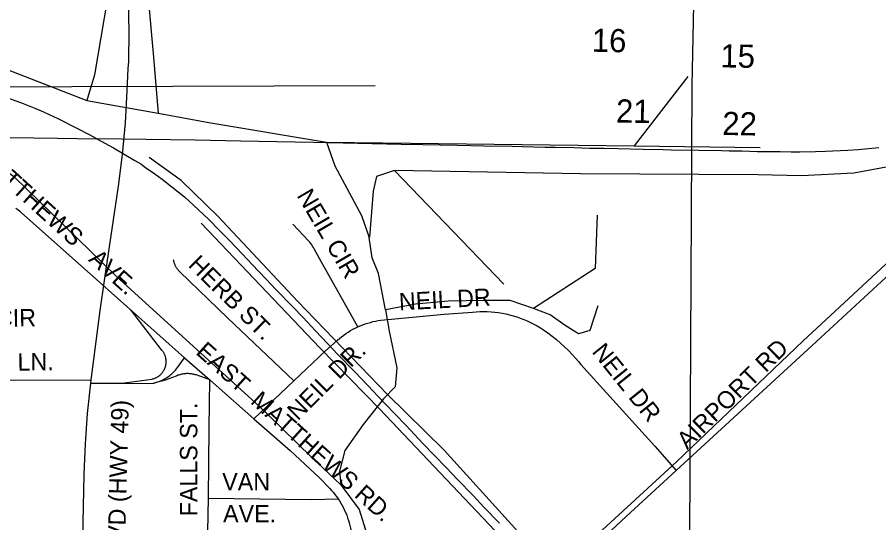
# Model space of a CAD drawing. Extents: x 1670563 to 1761545, y 515755 to 578944.
# Drawn here: x 1706695 to 1710407, y 547547 to 549724 of the extents above; entities that cross this region are included whole.
import ezdxf

# ---------------------------------------------------------------- set-up
doc = ezdxf.new("R2010")
doc.units = 0
for name, color, linetype in [('5_sectionlines', 7, 'Continuous'), ('62_text', 7, 'Continuous'), ('RR Tracks', 7, 'Continuous'), ('SHP_LINE', 7, 'Continuous'), ('STREETCL', 7, 'Continuous'), ('STRNAMES', 7, 'Continuous')]:
    doc.layers.add(name, color=color, linetype=linetype)

# ---------------------------------------------------------------- blocks, each defined once
blk = doc.blocks.new('RR TRACKS02')
at = {"layer": 'RR Tracks'}
for p, q in [((1706721.6, 549351.2), (1706662.5, 549372.8)), ((1706773, 549331.4), (1706721.6, 549351.2)), ((1706809.9, 549315.3), (1706773, 549331.4)), ((1706833.9, 549304.6), (1706809.9, 549315.3)), ((1706872, 549286.8), (1706833.9, 549304.6)), ((1706949.9, 549247.1), (1706872, 549286.8)), ((1707009.6, 549216.5), (1706949.9, 549247.1)), ((1706664.9, 549206.8), (1706868.9, 549203.3)), ((1706868.9, 549203.3), (1707037.4, 549200.1)), ((1707037.4, 549200.1), (1707009.6, 549216.5)), ((1707250.9, 549197.3), (1707037.4, 549200.1)), ((1707037.4, 549200.1), (1707109.6, 549161.7)), ((1707462.4, 549194.4), (1707250.9, 549197.3)), ((1707658.1, 549190), (1707462.4, 549194.4)), ((1707813.1, 549187.1), (1707658.1, 549190)), ((1707972.1, 549184.6), (1707813.1, 549187.1)), ((1708162.5, 549180.2), (1707972.1, 549184.6)), ((1707109.6, 549161.7), (1707201.1, 549107.4)), ((1708349.8, 549176.1), (1708162.5, 549180.2)), ((1708442.5, 549174.5), (1708349.8, 549176.1)), ((1708592.4, 549171.6), (1708442.5, 549174.5)), ((1708706.1, 549169.2), (1708592.4, 549171.6)), ((1708827, 549167), (1708706.1, 549169.2)), ((1708872.7, 549166.3), (1708827, 549167)), ((1708968.5, 549163.8), (1708872.7, 549166.3)), ((1709013.2, 549163.2), (1708968.5, 549163.8)), ((1709095.2, 549161.9), (1709013.2, 549163.2)), ((1709160.4, 549159.4), (1709095.2, 549161.9)), ((1709224.4, 549158.5), (1709160.4, 549159.4)), ((1709282.9, 549156.9), (1709224.4, 549158.5)), ((1709392, 549155), (1709282.9, 549156.9)), ((1709478, 549153.4), (1709392, 549155)), ((1709512.1, 549152.1), (1709478, 549153.4)), ((1709632.4, 549150.9), (1709512.1, 549152.1)), ((1709729.8, 549148.7), (1709632.4, 549150.9)), ((1709762.8, 549148), (1709729.8, 549148.7)), ((1709818, 549147), (1709762.8, 549148)), ((1709883.2, 549145.1), (1709818, 549147)), ((1709934.5, 549144.5), (1709883.2, 549145.1)), ((1709982.7, 549144.5), (1709934.5, 549144.5)), ((1710029.3, 549143.3), (1709982.7, 549144.5)), ((1710066.8, 549143.6), (1710029.3, 549143.3)), ((1710134.6, 549144.2), (1710066.8, 549143.6)), ((1710177.7, 549145.5), (1710134.6, 549144.2)), ((1710240.8, 549148.3), (1710177.7, 549145.5)), ((1710273.9, 549149.9), (1710240.8, 549148.3)), ((1710318.9, 549152.8), (1710273.9, 549149.9)), ((1710363.3, 549157.2), (1710318.9, 549152.8)), ((1710407.4, 549162.2), (1710363.3, 549157.2)), ((1707201.1, 549107.4), (1707227.1, 549092.7)), ((1707227.1, 549092.7), (1707247.6, 549077.6)), ((1707247.6, 549077.6), (1707287.4, 549049.2)), ((1707287.4, 549049.2), (1707319.5, 549027.5)), ((1707319.5, 549027.5), (1707361.2, 548994.2)), ((1707361.2, 548994.2), (1707415.8, 548951.1)), ((1707415.8, 548951.1), (1707454.7, 548914.3)), ((1707454.7, 548914.3), (1707520.3, 548853.8)), ((1707520.3, 548853.8), (1707566.8, 548805.4)), ((1707566.8, 548805.4), (1707609.4, 548762.5)), ((1707609.4, 548762.5), (1707665.3, 548703.8)), ((1707665.3, 548703.8), (1707707.3, 548659.5)), ((1707707.3, 548659.5), (1707765.8, 548598)), ((1707765.8, 548598), (1707811.2, 548550.7)), ((1707811.2, 548550.7), (1707880.7, 548477.7)), ((1707880.7, 548477.7), (1707926.5, 548430.9)), ((1707926.5, 548430.9), (1707980.2, 548373.1)), ((1707980.2, 548373.1), (1708031.9, 548319.6)), ((1708031.9, 548319.6), (1708077.1, 548271.5)), ((1708077.1, 548271.5), (1708149.3, 548197.1)), ((1708149.3, 548197.1), (1708207.5, 548136.4)), ((1708207.5, 548136.4), (1708248.8, 548092)), ((1708248.8, 548092), (1708320.5, 548016.8)), ((1708320.5, 548016.8), (1708370.4, 547965.3)), ((1708370.4, 547965.3), (1708442.8, 547888.5)), ((1708442.8, 547888.5), (1708491.3, 547837.5)), ((1708491.3, 547837.5), (1708544.1, 547783.4)), ((1708544.1, 547783.4), (1708591.4, 547733.9)), ((1708591.4, 547733.9), (1708659, 547663.7)), ((1708659, 547663.7), (1708706.6, 547612.6)), ((1708706.6, 547612.6), (1708773, 547545))]:
    blk.add_line(p, q, dxfattribs=at)

msp = doc.modelspace()

# ---------------------------------------------------------------- linework, layer by layer
at = {"layer": '5_sectionlines'}
for points in [[(1709657.5, 552150.8), (1709602.2, 549430.4), (1709574.3, 544171.9), (1709528, 541138.9)], [(1687987.3, 549303.9), (1688534.5, 549296.2), (1693735.2, 549363.2), (1699029.6, 549364.1), (1704314.1, 549416.9), (1708237.3, 549429.9)]]:
    msp.add_lwpolyline(points, dxfattribs=at)
at = {"layer": 'SHP_LINE'}
for points in [[(1706995, 551315), (1706995, 551169), (1707051, 551077), (1707069, 550805), (1707069, 550274), (1707083, 549799), (1707028, 549476), (1706995, 549366)], [(1707242, 551234), (1707212, 550791), (1707221, 550237), (1707281, 549568), (1707303, 549311)], [(1711171, 550877), (1711046, 550705), (1711022, 550432), (1711038, 550143), (1711007, 549846), (1710921, 549596), (1710842, 549377), (1710788, 549150), (1710633, 549115), (1710300, 549053), (1710075, 549042), (1709887, 549046), (1709122, 549050), (1708320, 549064), (1708243, 549039), (1708228, 548975), (1708213, 548777)], [(1701722, 550405), (1702639, 549857), (1702984, 549650), (1703258, 549545), (1703620, 549417), (1703987, 549339), (1704305, 549312), (1704488, 549314), (1705741, 549287), (1706512, 549277), (1706539, 549256), (1706539, 549196), (1706546, 549137), (1706680, 549038), (1707122, 548609), (1707739, 548048), (1707773, 548015), (1707965, 547828), (1708089, 547710)], [(1706539, 549543), (1706995, 549366)], [(1709584, 549469), (1709353, 549170)], [(1711544, 549432), (1711218, 549284), (1710956, 549131), (1710712, 548915), (1710082, 548330), (1709536, 547810), (1709039, 547353), (1709012, 547349), (1708985, 547360), (1708962, 547387), (1708534, 547859), (1708290, 548099)], [(1706995, 549366), (1707303, 549311)], [(1707303, 549311), (1707520, 549271), (1708028, 549186)], [(1708028, 549186), (1708064, 549084), (1708179, 548871), (1708211, 548776)], [(1708028, 549186), (1709353, 549170)], [(1709353, 549170), (1709896, 549163)], [(1708290, 548099), (1707903, 548501), (1707560, 548867), (1707402, 549021), (1707264, 549120)], [(1708320, 549064), (1708792, 548574)], [(1709194, 548872), (1709185, 548642), (1708920, 548470)], [(1707487, 548838), (1707999, 548301), (1708256, 548037)], [(1708282, 548464), (1708251, 548621), (1708225, 548688), (1708211, 548776)], [(1709197, 548482), (1709163, 548375), (1709114, 548360), (1709056, 548397), (1708991, 548443), (1708920, 548470), (1708819, 548504), (1708709, 548504), (1708552, 548501), (1708411, 548489), (1708282, 548464)], [(1708282, 548464), (1708298, 548372), (1708330, 548214), (1708324, 548133), (1708273, 548081), (1708185, 547970), (1708107, 547858), (1708083, 547769), (1708089, 547710)], [(1708256, 548037), (1708962, 547292)], [(1708089, 547710), (1708168, 547604), (1708202, 547497), (1708233, 547364), (1708239, 547227), (1708265, 546891), (1708276, 546751), (1708315, 546575), (1708393, 546439), (1708555, 546152), (1708774, 545776), (1709019, 545294)]]:
    msp.add_lwpolyline(points, dxfattribs=at)
at = {"layer": 'STREETCL'}
for points in [[(1707013.6, 548162.7), (1707014.9, 548172.5), (1707051.7, 548460.8), (1707070.5, 548590.7), (1707131.4, 548996.6), (1707148.8, 549133.1), (1707161.3, 549270.2), (1707169, 549407.6), (1707173.5, 549503.7), (1707175.9, 549534.1), (1707177.8, 549664.6), (1707175.1, 549795)], [(1709534.6, 547772.1), (1709694, 547918.8), (1710119.8, 548309.9), (1710455.9, 548621), (1710817.3, 548953.6), (1710916.9, 549044.8), (1710945.4, 549070.1), (1710974.8, 549094.4), (1711005, 549117.6), (1711035.9, 549139.9), (1711067.6, 549161), (1711099.9, 549181.1), (1711133, 549200.1), (1711166.6, 549218), (1711271.5, 549268.6)], [(1706689.6, 548902.4), (1706698, 548895.8), (1706706.1, 548888.8), (1706714.1, 548881.6), (1706945.3, 548676.7), (1707219.5, 548433), (1707296.5, 548363.1), (1707416.2, 548258)], [(1708162.3, 548390.6), (1707999.1, 548682.5), (1707974.8, 548726.9), (1707971.5, 548732.8), (1707967.9, 548738.6), (1707964.2, 548744.3), (1707960.3, 548749.8), (1707956.2, 548755.2), (1707951.9, 548760.5), (1707883.2, 548833.2)], [(1707887.4, 548158.2), (1707601.5, 548429.1), (1707395.5, 548628), (1707393.3, 548630.1), (1707391.2, 548632.4), (1707389.2, 548634.7), (1707387.3, 548637.1), (1707385.4, 548639.5), (1707383.6, 548642.1), (1707381.9, 548644.6), (1707380.3, 548647.3), (1707378.8, 548649.9), (1707377.4, 548652.7), (1707376.1, 548655.5), (1707374.9, 548658.3), (1707373.7, 548661.1), (1707372.7, 548664), (1707371.8, 548667), (1707371, 548669.9), (1707370.2, 548672.9), (1707369.6, 548676), (1707369.1, 548679)], [(1707146.1, 548148.1), (1707275.6, 548165.8), (1707278.1, 548166.4), (1707280.7, 548167), (1707283.2, 548167.8), (1707285.7, 548168.6), (1707288.2, 548169.5), (1707290.7, 548170.5), (1707293.1, 548171.6), (1707295.4, 548172.8), (1707297.8, 548174), (1707300, 548175.4), (1707302.3, 548176.8), (1707304.5, 548178.3), (1707306.6, 548179.8), (1707308.7, 548181.5), (1707310.7, 548183.2), (1707312.6, 548184.9), (1707314.5, 548186.8), (1707316.3, 548188.7), (1707318.1, 548190.7), (1707319.8, 548192.7), (1707321.4, 548194.8), (1707323, 548196.9), (1707324.4, 548199.1), (1707325.8, 548201.3), (1707327.2, 548203.6), (1707328.4, 548206), (1707329.6, 548208.3), (1707330.6, 548210.7), (1707331.6, 548213.2), (1707332.5, 548215.7), (1707333.4, 548218.2), (1707334.1, 548220.7), (1707334.7, 548223.3), (1707335.3, 548225.9), (1707335.7, 548228.5), (1707336.1, 548231.1), (1707336.4, 548233.7), (1707336.6, 548236.3), (1707336.7, 548239), (1707336.7, 548241.6), (1707336.6, 548244.3), (1707336.5, 548246.9), (1707336.2, 548249.5), (1707335.8, 548252.1), (1707335.4, 548254.7), (1707334.9, 548257.3), (1707334.2, 548259.9), (1707333.5, 548262.4), (1707332.7, 548265), (1707331.8, 548267.4), (1707330.9, 548269.9), (1707329.8, 548272.3), (1707328.7, 548274.7), (1707327.5, 548277), (1707326.2, 548279.3), (1707324.8, 548281.6), (1707323.3, 548283.8), (1707321.8, 548285.9), (1707320.2, 548288), (1707318.5, 548290.1), (1707316.8, 548292.1), (1707185, 548463.6)], [(1708162.3, 548390.6), (1708172.9, 548395.2), (1708183.6, 548399.5), (1708194.5, 548403.5), (1708205.5, 548407), (1708216.6, 548410.2), (1708227.8, 548413.1), (1708239.1, 548415.5), (1708250.5, 548417.6), (1708262, 548419.3), (1708534, 548444.8), (1708656.1, 548454.3), (1708672.2, 548455.6), (1708688.3, 548456.4), (1708704.4, 548456.6), (1708720.6, 548456.3), (1708736.7, 548455.4), (1708752.7, 548454), (1708768.7, 548452), (1708784.7, 548449.4), (1708800.5, 548446.4), (1708816.2, 548442.7), (1708831.8, 548438.6), (1708847.2, 548433.9), (1708862.5, 548428.6), (1708877.6, 548422.9), (1708892.4, 548416.6), (1708907.1, 548409.8), (1708921.5, 548402.5), (1708935.6, 548394.8), (1708949.4, 548386.5), (1708963, 548377.8), (1708982, 548364.3), (1709000.6, 548350.3), (1709018.7, 548335.6), (1709036.4, 548320.4), (1709053.5, 548304.6), (1709070.1, 548288.2), (1709086.2, 548271.4), (1709101.7, 548254), (1709112.8, 548241.4), (1709124.2, 548229.1), (1709442, 547876.5), (1709534.6, 547772.1)], [(1707887.4, 548158.2), (1708021.7, 548285.5), (1708074.8, 548333.1), (1708083.6, 548340.8), (1708092.6, 548348.1), (1708101.9, 548355.2), (1708111.5, 548361.9), (1708121.2, 548368.3), (1708131.2, 548374.4), (1708141.4, 548380.2), (1708151.7, 548385.5), (1708162.3, 548390.6)], [(1707261.6, 548147.3), (1707283.7, 548148.6), (1707291.8, 548150.5), (1707300.8, 548153.9), (1707306.4, 548155.9), (1707311.8, 548158), (1707317.2, 548160.3), (1707322.5, 548162.7), (1707327.7, 548165.4), (1707332.8, 548168.2), (1707337.9, 548171.2), (1707342.8, 548174.4), (1707347.6, 548177.7), (1707352.3, 548181.2), (1707356.9, 548184.8), (1707361.3, 548188.6), (1707365.7, 548192.5), (1707376.3, 548204.7), (1707385.6, 548215.6), (1707416.2, 548258)], [(1707416.2, 548258), (1707525.6, 548161.9)], [(1707525.6, 548161.9), (1707470.3, 548182), (1707466.3, 548183.4), (1707462.2, 548184.6), (1707458.1, 548185.7), (1707454, 548186.6), (1707449.8, 548187.4), (1707445.6, 548188.1), (1707441.4, 548188.6), (1707437.2, 548189), (1707433, 548189.2), (1707428.7, 548189.3), (1707424.5, 548189.2), (1707420.2, 548189), (1707416, 548188.6), (1707411.8, 548188.1), (1707407.6, 548187.4), (1707403.5, 548186.6), (1707399.3, 548185.7), (1707395.2, 548184.6), (1707391.2, 548183.3), (1707387.2, 548182), (1707383.2, 548180.4), (1707379.3, 548178.8), (1707363.8, 548172.4), (1707348.2, 548166.5), (1707332.3, 548161.2), (1707316.3, 548156.4), (1707300.1, 548152.2), (1707283.7, 548148.6)], [(1706500.7, 548162.2), (1706606.9, 548160.8), (1707013.6, 548162.7)], [(1706972.4, 546834.1), (1706973.5, 546932), (1706975, 547339.7), (1706984, 547755.7), (1706989, 547886.8), (1706998.3, 548017.7), (1707011.9, 548148.1)], [(1707011.9, 548148.1), (1707013.6, 548162.7)], [(1707011.9, 548148.1), (1707146.1, 548148.1)], [(1707146.1, 548148.1), (1707261.6, 548147.3)], [(1707518.5, 547652.6), (1707522.4, 547954.4), (1707525.6, 548161.9)], [(1707525.6, 548161.9), (1707552.8, 548138.1), (1707715.2, 547994.9)], [(1707715.2, 547994.9), (1707887.4, 548158.2)], [(1707715.2, 547994.9), (1707870.8, 547857.8), (1707934.5, 547798.9), (1707997.8, 547739.9), (1708042.2, 547694.3), (1708049.8, 547686), (1708057.1, 547677.4), (1708064.2, 547668.6), (1708070.9, 547659.6), (1708077.4, 547650.4)], [(1708979.6, 547258.2), (1709319.5, 547574.2), (1709534.6, 547772.1)], [(1707506.4, 546844.4), (1707508.7, 547107.5), (1707510.1, 547205.5), (1707517.6, 547582.7), (1707518.5, 547652.6)], [(1707518.5, 547652.6), (1707961.8, 547647.5), (1708077.4, 547650.4)], [(1708077.4, 547650.4), (1708083.7, 547640.8), (1708089.7, 547630.9), (1708095.3, 547620.9), (1708100.7, 547610.6), (1708105.6, 547600.2), (1708110.3, 547589.7), (1708114.6, 547579), (1708118.5, 547568.1), (1708122.1, 547557.2), (1708125.3, 547546.1), (1708128.1, 547534.9), (1708130.6, 547523.7), (1708134.7, 547505.6), (1708138.3, 547487.4), (1708141.2, 547469.1), (1708143.5, 547450.8), (1708145.2, 547432.3), (1708161.2, 547289.2)]]:
    msp.add_lwpolyline(points, dxfattribs=at)

# ---------------------------------------------------------------- block references
msp.add_blockref('RR TRACKS02', (0, 0), dxfattribs=at)

# ---------------------------------------------------------------- texts
at = {"layer": '62_text'}
for s, rotation, p in [('16', 358.9302, (1709170.2, 549575.9)), ('15', 358.9293, (1709724.3, 549508.7)), ('21', 358.9302, (1709274.3, 549271.2)), ('22', 358.931, (1709732.5, 549217.5))]:
    msp.add_text(s, height=100, rotation=rotation, dxfattribs=at).set_placement(p)
at = {"layer": 'STRNAMES'}
for s, rotation, p in [('MATTHEWS   AVE.', 317.7855, (1706512, 549118.4)), ('NEIL CIR', 300.3195, (1707897.7, 548956.9)), ('HERB ST.', 315.2611, (1707427.9, 548653.2)), ('NEIL DR', 3.063, (1708341.7, 548461.3)), ('BERNICE CIR', 1, (1706130.2, 548382.2)), ('EAST  MATTHEWS RD.', 317.9897, (1707460.6, 548277)), ('AIRPORT RD', 44.4384, (1709581.9, 547859.2)), ('NEIL DR.', 44.9419, (1707903.9, 547983.7)), ('NEIL DR', 308.8442, (1709168.2, 548282.3)), ('STALLINGS LN.', 1, (1706117.3, 548191.5)), ('STADIUM BLVD (HWY 49)', 88.5127, (1707144.7, 546866.1)), ('FALLS ST.', 90, (1707471.1, 547574.4))]:
    msp.add_text(s, height=75, rotation=rotation, dxfattribs=at).set_placement(p)
for s, p in [('VAN        ', (1707578.3, 547686.3)), ('AVE.', (1707582, 547548.7))]:
    msp.add_text(s, height=75, dxfattribs=at).set_placement(p)

doc.saveas('drawing.dxf')
